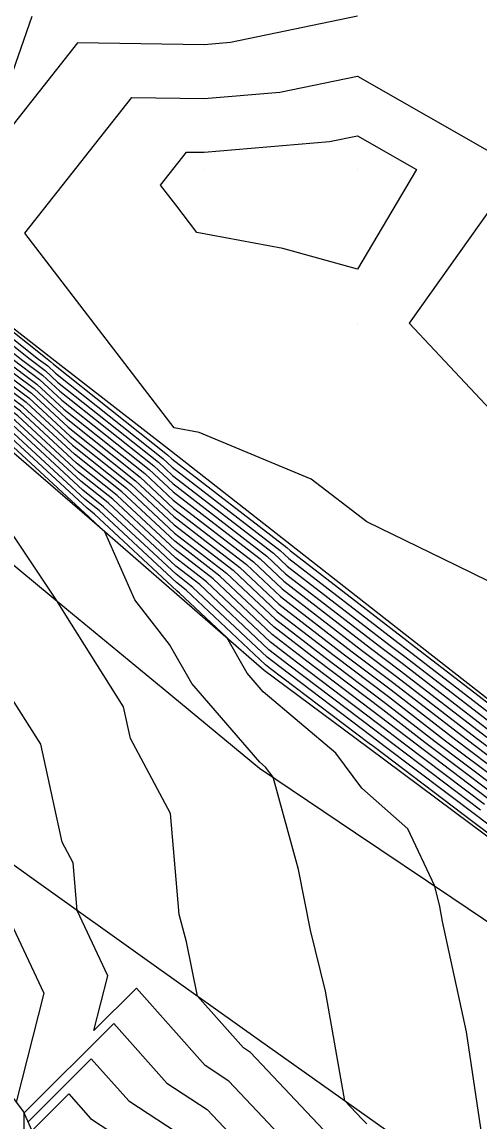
# Model space of a CAD drawing. Extents: x 2188792 to 2191981, y 386090 to 389710.
# Drawn here: x 2189658.4 to 2189688.2, y 387148.1 to 387219.8 of the extents above; entities that cross this region are included whole.
import ezdxf

# ---------------------------------------------------------------- set-up
doc = ezdxf.new("R2010")
doc.units = 0
for name, color, linetype in [('DTM Contours Major', 7, 'Continuous'), ('DTM Contours Minor', 7, 'Continuous'), ('Exist DTM QL2 LIDAR Elevation Point', 7, 'Continuous'), ('PH Exist DTM Breakline', 7, 'Continuous')]:
    doc.layers.add(name, color=color, linetype=linetype)

msp = doc.modelspace()

# ---------------------------------------------------------------- linework, layer by layer
at = {"layer": 'DTM Contours Major'}
for points in [[(2189626.013, 387224.376), (2189631.583, 387219.561), (2189633.096, 387218.351), (2189638.032, 387214.218), (2189639.444, 387213.087), (2189644.456, 387208.889), (2189645.779, 387207.9), (2189650.825, 387203.67), (2189652.104, 387202.713), (2189658.329, 387197.767), (2189659.69, 387196.749), (2189660.823, 387195.7), (2189666.956, 387190.823), (2189668.188, 387189.673), (2189674.32, 387184.945), (2189675.538, 387183.797), (2189681.678, 387179.07), (2189683.141, 387177.965), (2189689.344, 387173.19)], [(2189624.746, 387222.586), (2189628.228, 387219.577), (2189631.789, 387216.729), (2189634.962, 387214.072), (2189638.351, 387211.357), (2189641.654, 387208.591), (2189644.895, 387206.167), (2189648.227, 387203.373), (2189651.431, 387200.977), (2189655.551, 387197.704), (2189658.801, 387195.271), (2189661.506, 387192.767), (2189665.469, 387189.615), (2189668.288, 387186.984), (2189672.134, 387184.019), (2189674.995, 387181.321), (2189678.717, 387178.456), (2189682.252, 387175.785), (2189685.983, 387172.913), (2189689.51, 387170.249)], [(2189688.26, 387168.378), (2189682.623, 387172.636), (2189681.363, 387173.606), (2189675.755, 387177.843), (2189674.453, 387178.845), (2189669.948, 387183.093), (2189668.389, 387184.295), (2189663.981, 387188.408), (2189662.19, 387189.833), (2189657.912, 387193.793), (2189652.772, 387197.64), (2189650.758, 387199.24), (2189645.63, 387203.077), (2189644.012, 387204.433), (2189638.852, 387208.293), (2189637.259, 387209.627), (2189631.892, 387213.926), (2189630.483, 387215.106), (2189624.873, 387219.593), (2189623.48, 387220.797)], [(2189680.234, 387203.646), (2189675.368, 387205.006), (2189669.76, 387206.042), (2189668.382, 387207.837), (2189667.388, 387209.132), (2189669.089, 387211.285), (2189670.233, 387211.268), (2189678.411, 387211.964), (2189680.234, 387212.343), (2189684.095, 387210.141), (2189680.234, 387203.646)], [(2189678.396, 387147.151), (2189673.258, 387152.591), (2189672.8, 387152.893), (2189669.8, 387156.253), (2189669.087, 387159.809), (2189668.6, 387161.573), (2189668.039, 387168.175), (2189665.429, 387173.061), (2189664.974, 387175.129), (2189661.111, 387181.274), (2189660.644, 387182.016), (2189657.399, 387186.906)]]:
    msp.add_lwpolyline(points, dxfattribs=at)
at = {"layer": 'DTM Contours Minor'}
for points in [[(2189610.032, 387237.586), (2189612.102, 387235.724), (2189616.759, 387231.706), (2189618.695, 387229.965), (2189623.565, 387225.767), (2189625.759, 387224.018), (2189630.912, 387219.565), (2189632.834, 387218.027), (2189637.418, 387214.189), (2189639.226, 387212.741), (2189643.896, 387208.829), (2189645.602, 387207.553), (2189650.305, 387203.611), (2189651.969, 387202.366), (2189657.774, 387197.755), (2189659.512, 387196.453), (2189660.959, 387195.114), (2189666.659, 387190.581), (2189668.208, 387189.135), (2189673.883, 387184.76), (2189675.429, 387183.302), (2189681.086, 387178.947), (2189682.964, 387177.529), (2189688.672, 387173.134)], [(2189662.792, 387187.442), (2189662.736, 387187.486), (2189657.2, 387192.611), (2189650.549, 387197.589), (2189650.219, 387197.851), (2189643.552, 387202.84), (2189643.305, 387203.047), (2189636.61, 387208.054), (2189636.385, 387208.243), (2189629.469, 387213.783), (2189629.44, 387213.791), (2189629.421, 387213.803), (2189623.2, 387216.353), (2189619.771, 387218.997), (2189616.28, 387220.874), (2189611.034, 387225.075), (2189609.374, 387226.594)], [(2189626.519, 387225.091), (2189632.924, 387219.555), (2189633.618, 387219), (2189639.26, 387214.276), (2189639.881, 387213.779), (2189645.577, 387209.008), (2189646.132, 387208.593), (2189651.864, 387203.788), (2189652.373, 387203.408), (2189659.441, 387197.793), (2189660.046, 387197.34), (2189660.549, 387196.874), (2189667.551, 387191.306), (2189668.148, 387190.749), (2189675.194, 387185.316), (2189675.755, 387184.787), (2189682.863, 387179.316), (2189683.497, 387178.837), (2189690.688, 387173.301)], [(2189626.772, 387225.449), (2189633.595, 387219.552), (2189633.879, 387219.325), (2189639.874, 387214.305), (2189640.1, 387214.125), (2189646.137, 387209.068), (2189646.309, 387208.94), (2189652.383, 387203.848), (2189652.507, 387203.755), (2189659.997, 387197.805), (2189660.224, 387197.636), (2189660.413, 387197.461), (2189667.849, 387191.547), (2189668.128, 387191.286), (2189675.632, 387185.501), (2189675.863, 387185.282), (2189683.455, 387179.438), (2189683.675, 387179.273), (2189691.36, 387173.356)], [(2189626.266, 387224.734), (2189632.253, 387219.558), (2189633.357, 387218.676), (2189638.646, 387214.247), (2189639.663, 387213.433), (2189645.017, 387208.949), (2189645.955, 387208.247), (2189651.344, 387203.729), (2189652.238, 387203.06), (2189658.885, 387197.78), (2189659.868, 387197.044), (2189660.686, 387196.287), (2189667.254, 387191.064), (2189668.168, 387190.211), (2189674.757, 387185.13), (2189675.646, 387184.292), (2189682.271, 387179.193), (2189683.319, 387178.401), (2189690.016, 387173.245)], [(2189625.506, 387223.66), (2189630.241, 387219.568), (2189632.573, 387217.702), (2189636.804, 387214.159), (2189639.007, 387212.395), (2189643.335, 387208.77), (2189645.425, 387207.207), (2189649.786, 387203.551), (2189651.834, 387202.019), (2189657.218, 387197.742), (2189659.334, 387196.158), (2189661.096, 387194.527), (2189666.361, 387190.34), (2189668.228, 387188.598), (2189673.446, 387184.575), (2189675.321, 387182.807), (2189680.494, 387178.825), (2189682.786, 387177.093), (2189687.999, 387173.079), (2189690.26, 387171.372)], [(2189625, 387222.944), (2189628.899, 387219.574), (2189632.05, 387217.053), (2189635.576, 387214.101), (2189638.57, 387211.703), (2189642.214, 387208.65), (2189645.072, 387206.513), (2189648.747, 387203.433), (2189651.565, 387201.324), (2189656.106, 387197.716), (2189658.979, 387195.567), (2189661.369, 387193.354), (2189665.766, 387189.857), (2189668.268, 387187.522), (2189672.571, 387184.204), (2189675.104, 387181.816), (2189679.309, 387178.579), (2189682.43, 387176.221), (2189686.655, 387172.968), (2189689.76, 387170.623)], [(2189625.253, 387223.302), (2189629.57, 387219.571), (2189632.312, 387217.378), (2189636.19, 387214.13), (2189638.788, 387212.049), (2189642.775, 387208.71), (2189645.248, 387206.86), (2189649.266, 387203.492), (2189651.7, 387201.671), (2189656.662, 387197.729), (2189659.157, 387195.862), (2189661.233, 387193.94), (2189666.064, 387190.098), (2189668.248, 387188.06), (2189673.008, 387184.39), (2189675.212, 387182.311), (2189679.901, 387178.702), (2189682.608, 387176.657), (2189687.327, 387173.024), (2189690.01, 387170.998)], [(2189624.493, 387222.229), (2189627.557, 387219.58), (2189631.528, 387216.404), (2189634.348, 387214.043), (2189638.133, 387211.011), (2189641.094, 387208.531), (2189644.718, 387205.82), (2189647.708, 387203.314), (2189651.296, 387200.629), (2189654.995, 387197.691), (2189658.623, 387194.976), (2189661.643, 387192.18), (2189665.171, 387189.374), (2189668.309, 387186.446), (2189671.697, 387183.834), (2189674.887, 387180.826), (2189678.124, 387178.334), (2189682.074, 387175.35), (2189685.311, 387172.858), (2189689.26, 387169.875)], [(2189688.76, 387169.127), (2189683.967, 387172.747), (2189681.719, 387174.478), (2189676.94, 387178.088), (2189674.67, 387179.835), (2189670.822, 387183.464), (2189668.349, 387185.371), (2189664.576, 387188.891), (2189661.916, 387191.007), (2189658.267, 387194.384), (2189653.883, 387197.666), (2189651.027, 387199.935), (2189646.669, 387203.195), (2189644.365, 387205.127), (2189639.973, 387208.412), (2189637.696, 387210.319), (2189633.12, 387213.984), (2189631.005, 387215.755), (2189626.215, 387219.587), (2189623.987, 387221.513)], [(2189689.01, 387169.501), (2189684.639, 387172.802), (2189681.896, 387174.914), (2189677.532, 387178.211), (2189674.778, 387180.331), (2189671.26, 387183.649), (2189668.329, 387185.909), (2189664.874, 387189.132), (2189661.78, 387191.593), (2189658.445, 387194.68), (2189654.439, 387197.678), (2189651.161, 387200.282), (2189647.188, 387203.255), (2189644.542, 387205.473), (2189640.533, 387208.471), (2189637.914, 387210.665), (2189633.734, 387214.013), (2189631.266, 387216.08), (2189626.886, 387219.584), (2189624.24, 387221.871)], [(2189688.51, 387168.752), (2189683.295, 387172.691), (2189681.541, 387174.042), (2189676.347, 387177.965), (2189674.561, 387179.34), (2189670.385, 387183.278), (2189668.369, 387184.833), (2189664.279, 387188.65), (2189662.053, 387190.42), (2189658.09, 387194.089), (2189653.328, 387197.653), (2189650.892, 387199.588), (2189646.149, 387203.136), (2189644.188, 387204.78), (2189639.412, 387208.352), (2189637.477, 387209.973), (2189632.506, 387213.955), (2189630.744, 387215.431), (2189625.544, 387219.59), (2189623.733, 387221.155)], [(2189694.359, 387162.645), (2189687.76, 387167.63), (2189681.279, 387172.525), (2189681.007, 387172.734), (2189674.57, 387177.597), (2189674.236, 387177.855), (2189669.073, 387182.723), (2189668.429, 387183.22), (2189663.386, 387187.925), (2189662.463, 387188.66), (2189657.556, 387193.202), (2189651.66, 387197.615), (2189650.488, 387198.546), (2189644.591, 387202.958), (2189643.658, 387203.74), (2189637.731, 387208.173), (2189636.822, 387208.935), (2189630.664, 387213.868), (2189629.96, 387214.457), (2189623.531, 387219.6), (2189622.973, 387220.082)], [(2189694.179, 387163.344), (2189688.01, 387168.004), (2189681.951, 387172.581), (2189681.185, 387173.17), (2189675.163, 387177.72), (2189674.344, 387178.35), (2189669.511, 387182.908), (2189668.409, 387183.758), (2189663.684, 387188.167), (2189662.326, 387189.246), (2189657.734, 387193.498), (2189652.216, 387197.627), (2189650.623, 387198.893), (2189645.11, 387203.018), (2189643.835, 387204.087), (2189638.292, 387208.233), (2189637.04, 387209.281), (2189631.278, 387213.897), (2189630.221, 387214.782), (2189624.202, 387219.596), (2189623.227, 387220.439)], [(2189680.234, 387220.141), (2189671.956, 387218.419), (2189670.233, 387218.272), (2189661.977, 387218.397), (2189655.595, 387210.317), (2189659.018, 387220.142)], [(2189690.873, 387182.299), (2189686.702, 387184.327), (2189680.841, 387187.177), (2189677.22, 387189.958), (2189669.907, 387193.001), (2189668.288, 387193.3), (2189662.628, 387200.674), (2189658.545, 387205.994), (2189665.533, 387214.841), (2189670.233, 387214.77), (2189675.184, 387215.191), (2189680.234, 387216.242), (2189689.308, 387211.068)], [(2189690.235, 387209.447), (2189683.599, 387200.14), (2189690.235, 387193.062)], [(2189688.578, 387145.602), (2189687.335, 387153.928), (2189685.783, 387161.128), (2189685.61, 387162.115), (2189685.286, 387163.432), (2189683.528, 387167.164), (2189680.53, 387169.816), (2189678.835, 387172.091), (2189674.091, 387176.096), (2189673.048, 387177.309), (2189671.71, 387179.639), (2189668.636, 387182.538), (2189668.449, 387182.682), (2189663.089, 387187.684), (2189662.6, 387188.073), (2189657.378, 387192.907)], [(2189680.852, 387147.927), (2189680.543, 387148.233), (2189679.412, 387149.431), (2189678.161, 387156.58), (2189677.18, 387160.566), (2189676.39, 387164.508), (2189674.731, 387170.526), (2189674.233, 387171.195), (2189673.867, 387171.504), (2189669.439, 387176.649), (2189667.982, 387179.187), (2189665.716, 387182.092), (2189663.763, 387186.536), (2189662.792, 387187.442)], [(2189676.249, 387146.068), (2189671.851, 387150.726), (2189670.308, 387151.743), (2189665.818, 387156.771), (2189663.052, 387154.021), (2189663.949, 387157.581), (2189661.966, 387161.837), (2189661.701, 387164.961), (2189660.983, 387166.303), (2189659.58, 387172.679), (2189657.295, 387176.315)], [(2189657.642, 387161.039), (2189659.777, 387156.457), (2189657.989, 387149.357)], [(2189658.488, 387146.37), (2189658.492, 387148.65), (2189664.349, 387154.475), (2189667.815, 387150.594), (2189670.444, 387148.86), (2189674.103, 387144.986)], [(2189658.753, 387148.074), (2189662.88, 387152.179), (2189665.323, 387149.444), (2189669.037, 387146.994)], [(2189659.014, 387147.498), (2189661.412, 387149.883), (2189662.831, 387148.294), (2189667.63, 387145.128)]]:
    msp.add_lwpolyline(points, dxfattribs=at)
at = {"layer": 'Exist DTM QL2 LIDAR Elevation Point'}
for p, q in [((2189670.233, 387210.141), (2189670.233, 387210.141)), ((2189680.234, 387210.141), (2189680.234, 387210.141)), ((2189680.234, 387200.14), (2189680.234, 387200.14))]:
    msp.add_line(p, q, dxfattribs=at)
at = {"layer": 'PH Exist DTM Breakline'}
for points in [[(2189691.599, 387173.376), (2189683.769, 387179.504), (2189675.94, 387185.631), (2189668.11, 387191.759), (2189660.33, 387197.813), (2189652.551, 387203.867), (2189646.387, 387209.094), (2189640.224, 387214.322), (2189634.061, 387219.55), (2189627.117, 387225.936), (2189620.174, 387232.323), (2189613.23, 387238.71), (2189606.823, 387245.188), (2189600.415, 387251.666), (2189594.008, 387258.143), (2189588.39, 387264.092), (2189582.772, 387270.04), (2189575.932, 387276.574), (2189569.092, 387283.108)], [(2189566.122, 387274.416), (2189570.951, 387269.587), (2189575.78, 387264.757), (2189580.621, 387259.177), (2189585.462, 387253.597), (2189592.094, 387247.16), (2189598.725, 387240.723), (2189604.428, 387235.615), (2189610.13, 387230.507), (2189615.833, 387225.398), (2189622.635, 387219.604), (2189629.438, 387213.809), (2189636.241, 387208.015), (2189643.177, 387202.797), (2189650.114, 387197.579), (2189657.05, 387192.362), (2189662.754, 387187.412), (2189668.457, 387182.462), (2189674.161, 387177.512), (2189680.909, 387172.495), (2189687.658, 387167.477), (2189694.406, 387162.46)], [(2189559.897, 387269.812), (2189566.393, 387263.836), (2189572.889, 387257.86), (2189579.385, 387251.884), (2189584.933, 387246.806), (2189590.48, 387241.728), (2189596.028, 387236.65), (2189601.575, 387231.572), (2189609.054, 387224.941), (2189616.533, 387218.311), (2189624.012, 387211.68), (2189630.186, 387206.727), (2189636.361, 387201.773), (2189642.535, 387196.819), (2189648.71, 387191.865), (2189654.994, 387186.679), (2189661.279, 387181.493), (2189667.563, 387176.306), (2189673.848, 387171.12), (2189680.117, 387166.906), (2189686.386, 387162.692), (2189692.656, 387158.478)], [(2189687.885, 387143.417), (2189680.868, 387148.397), (2189673.851, 387153.378), (2189666.833, 387158.358), (2189659.299, 387163.743), (2189651.765, 387169.127), (2189644.23, 387174.512), (2189638.171, 387179.372), (2189632.112, 387184.232), (2189626.052, 387189.092), (2189619.993, 387193.952), (2189614.651, 387198.13), (2189609.309, 387202.308), (2189603.967, 387206.486), (2189597.339, 387210.219), (2189590.711, 387213.951), (2189578.494, 387216.985), (2189569.669, 387217.599), (2189556.903, 387216.776), (2189549.728, 387214.976)], [(2189659.375, 387146.7), (2189658.451, 387148.742), (2189653.857, 387154.862), (2189649.446, 387160.5), (2189645.116, 387164.59), (2189637.993, 387168.508), (2189630.87, 387172.427), (2189624.336, 387176.274), (2189617.801, 387180.122), (2189612.487, 387181.998), (2189610.635, 387182.545), (2189607.813, 387185.076)]]:
    msp.add_lwpolyline(points, dxfattribs=at)

doc.saveas('drawing.dxf')
